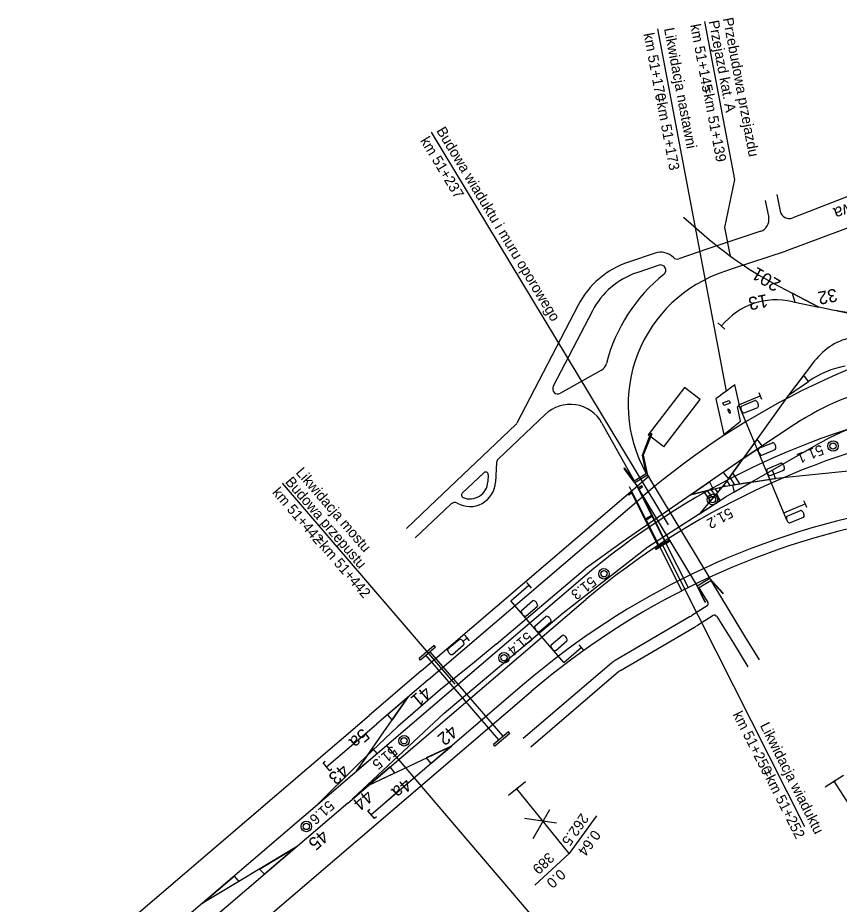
# Model space of a CAD drawing. Extents: x 6541740 to 6566395, y 5525066 to 5530361.
# Drawn here: x 6565626.4 to 6565784.4, y 5527508.9 to 5527679.4 of the extents above; entities that cross this region are included whole.
import ezdxf

# ---------------------------------------------------------------- set-up
doc = ezdxf.new("R2010")
doc.units = 0
for name, color, linetype in [('ps_wymiarowanie', 7, 'Continuous'), ('TOR_PRZEK_P-komponent', 7, 'Continuous'), ('TOR_PRZEK_P-teren istniejacy', 7, 'Continuous'), ('TOR_PRZEK_P-uklad odniesienia', 7, 'Continuous'), ('TOR_PS_ODW-odwodnienie liniowe', 7, 'Continuous'), ('TOR_PS_ODW-osadniki', 7, 'Continuous'), ('TOR_PS_OPIS_T-opis geometrii -prostopadly', 7, 'Continuous'), ('TOR_PS_OPIS_T-opis geometrii-wzdluz_cz torowa', 7, 'Continuous'), ('TOR_PS_OPIS_T-symbole geometrii', 7, 'Continuous'), ('TOR_PS_OPIS_T-ukresy', 7, 'Continuous'), ('TOR_PS_T-pomoc', 7, 'Continuous'), ('TOR_PS_T-rowy otwarte nieumocnione', 7, 'Continuous'), ('TOR_PS_T-umocnienia skarp', 7, 'Continuous'), ('TOR_PS_T-wypelnienia', 7, 'Continuous'), ('TOR_RAMKI-ramka+tabelka 1', 7, 'Continuous'), ('TOR_W-warstwa dodatkowa 2', 7, 'Continuous'), ('TOR_W-warstwa dodatkowa 3', 7, 'Continuous')]:
    doc.layers.add(name, color=color, linetype=linetype)

msp = doc.modelspace()

# ---------------------------------------------------------------- linework, layer by layer
at = {"layer": 'ps_wymiarowanie'}
for p, q in [((6565703.99, 5527553.77), (6565747.83, 5527591.27)), ((6565703.99, 5527553.77), (6565693.95, 5527545.19)), ((6565603.74, 5527445.96), (6565725.16, 5527549.81)), ((6565600.73, 5527465.45), (6565693.95, 5527545.19))]:
    msp.add_line(p, q, dxfattribs=at)
msp.add_arc((6565821.35, 5527437.33), 148, 100.7332, 130.5398, dxfattribs=at)
at = {"layer": 'TOR_PRZEK_P-komponent'}
for p, q in [((6565705.4, 5527552.09), (6565746.74, 5527587.45)), ((6565734.99, 5527571.6), (6565575.24, 5527434.97)), ((6565689.86, 5527528.34), (6565735.64, 5527567.5)), ((6565691.54, 5527534.44), (6565701.49, 5527548.75)), ((6565685.78, 5527535.32), (6565695.36, 5527543.51)), ((6565689.86, 5527528.34), (6565577.44, 5527432.18)), ((6565679.99, 5527519.89), (6565661.82, 5527509.02))]:
    msp.add_line(p, q, dxfattribs=at)
for points in [[(6565723.86, 5527551.33), (6565694.36, 5527526.1)], [(6565705.4, 5527552.09), (6565700.38, 5527547.8), (6565695.36, 5527543.51)], [(6565693.88, 5527531.77), (6565709.81, 5527539.31)], [(6565686.81, 5527534.88), (6565686.43, 5527534.56), (6565685.13, 5527536.08), (6565685.51, 5527536.4)], [(6565699.44, 5527530.44), (6565697.24, 5527528.56)], [(6565695.39, 5527525.67), (6565695.01, 5527525.34), (6565693.71, 5527526.86), (6565694.09, 5527527.19)]]:
    msp.add_lwpolyline(points, dxfattribs=at)
for points in [[(6565697.53, 5527545.37), (6565701.49, 5527548.75), (6565698.43, 5527544.34)], [(6565695.49, 5527537.82), (6565691.54, 5527534.44), (6565694.6, 5527538.84)], [(6565705.86, 5527535.93), (6565709.81, 5527539.31), (6565704.95, 5527537.02)], [(6565697.99, 5527535.29), (6565693.88, 5527531.77), (6565698.93, 5527534.17)], [(6565679.99, 5527519.89), (6565673.83, 5527514.63), (6565672.88, 5527515.64)], [(6565661.82, 5527509.02), (6565667.98, 5527514.29), (6565668.93, 5527513.27)]]:
    msp.add_lwpolyline(points, close=True, dxfattribs=at)
for centre, radius, start, end in [((6565789.54, 5527649.5), 27.05, 258.2574, 280.7333), ((6565844.24, 5527473.46), 150, 100.7332, 130.5398), ((6565832.49, 5527457.61), 150, 100.7332, 130.5398), ((6565833.79, 5527450.75), 152.52, 100.7332, 130.0524), ((6565821.35, 5527437.33), 150, 100.7332, 130.5398)]:
    msp.add_arc(centre, radius, start, end, dxfattribs=at)
at = {"layer": 'TOR_PRZEK_P-uklad odniesienia'}
for p, q in [((6565725.5, 5527521.49), (6565728.71, 5527527.1)), ((6565730.04, 5527524.49), (6565723.87, 5527525.35))]:
    msp.add_line(p, q, dxfattribs=at)
at = {"layer": 'TOR_PS_ODW-osadniki'}
for p, q in [((6565724.04, 5527532.4), (6565720.77, 5527529.77)), ((6565785.21, 5527533.66), (6565781.68, 5527531.38)), ((6565783.67, 5527532.63), (6565783.22, 5527532.42)), ((6565783.63, 5527532.73), (6565783.26, 5527532.32)), ((6565722.62, 5527531.22), (6565722.19, 5527530.95)), ((6565722.57, 5527531.31), (6565722.24, 5527530.86)), ((6565737.74, 5527525.87), (6565732.45, 5527518.62)), ((6565732.45, 5527518.62), (6565725.86, 5527512.53))]:
    msp.add_line(p, q, dxfattribs=at)
for points in [[(6565792.12, 5527519.07), (6565783.45, 5527532.52)], [(6565732.45, 5527518.62), (6565722.41, 5527531.08)]]:
    msp.add_lwpolyline(points, dxfattribs=at)
at = {"layer": 'TOR_PS_OPIS_T-opis geometrii -prostopadly'}
for p, q in [((6565768.91, 5527607.34), (6565769.19, 5527606.7)), ((6565765.11, 5527604.95), (6565769.19, 5527606.7)), ((6565765.61, 5527604.69), (6565768.19, 5527605.77)), ((6565769.19, 5527606.7), (6565769.46, 5527606.05)), ((6565766.14, 5527603.39), (6565768.72, 5527604.47)), ((6565768.97, 5527596.59), (6565771.55, 5527597.67)), ((6565769.5, 5527595.29), (6565772.08, 5527596.37)), ((6565770.61, 5527592.63), (6565773.2, 5527593.71)), ((6565771.15, 5527591.33), (6565773.73, 5527592.41)), ((6565773.75, 5527584.15), (6565777.83, 5527585.9)), ((6565777.55, 5527586.54), (6565777.83, 5527585.9)), ((6565777.83, 5527585.9), (6565778.1, 5527585.25)), ((6565774.4, 5527583.52), (6565776.98, 5527584.6)), ((6565774.93, 5527582.23), (6565777.51, 5527583.31)), ((6565721.22, 5527567.27), (6565724.69, 5527570.23)), ((6565724.24, 5527570.77), (6565724.69, 5527570.23)), ((6565724.69, 5527570.23), (6565725.15, 5527569.7)), ((6565723.29, 5527565.4), (6565725.41, 5527567.23)), ((6565724.2, 5527564.34), (6565726.32, 5527566.16)), ((6565725.87, 5527562.39), (6565727.99, 5527564.22)), ((6565726.77, 5527561.33), (6565728.89, 5527563.16)), ((6565709.12, 5527558.02), (6565711.26, 5527559.83)), ((6565712.04, 5527559.43), (6565712.85, 5527560.1)), ((6565712.85, 5527560.1), (6565712.4, 5527560.64)), ((6565713.3, 5527559.56), (6565712.85, 5527560.1)), ((6565728.97, 5527558.77), (6565731.1, 5527560.6)), ((6565729.88, 5527557.7), (6565732, 5527559.53)), ((6565710.02, 5527556.95), (6565712.15, 5527558.75)), ((6565731.42, 5527555.38), (6565734.75, 5527558.24)), ((6565734.31, 5527558.76), (6565734.75, 5527558.24)), ((6565734.75, 5527558.24), (6565735.19, 5527557.72))]:
    msp.add_line(p, q, dxfattribs=at)
for points in [[(6565774.34, 5527582.74), (6565765.11, 5527604.95)], [(6565731.42, 5527555.38), (6565721.22, 5527567.27)]]:
    msp.add_lwpolyline(points, dxfattribs=at)
for centre, major_axis, start_param, end_param in [((6565768.46, 5527605.12), (-0.265, 0.648), 3.145506, 6.287107), ((6565765.87, 5527604.04), (-0.265, 0.648), 0.003914, 3.145491), ((6565771.82, 5527597.02), (-0.265, 0.648), 3.145506, 6.287107), ((6565769.24, 5527595.94), (-0.265, 0.648), 0.003914, 3.145491), ((6565773.46, 5527593.06), (-0.265, 0.648), 3.145506, 6.287107), ((6565770.88, 5527591.98), (-0.265, 0.648), 0.003914, 3.145491), ((6565774.66, 5527582.87), (-0.265, 0.648), 0.003914, 3.145491), ((6565777.25, 5527583.95), (-0.265, 0.648), 3.145506, 6.287107), ((6565725.87, 5527566.7), (-0.453, 0.534), 3.145506, 6.287107), ((6565723.75, 5527564.87), (-0.453, 0.534), 0.003914, 3.145491), ((6565728.44, 5527563.69), (-0.453, 0.534), 3.145506, 6.287107), ((6565726.32, 5527561.86), (-0.453, 0.534), 0.003914, 3.145491), ((6565711.71, 5527559.29), (-0.447, 0.538), 3.145506, 6.287107), ((6565731.55, 5527560.07), (-0.453, 0.534), 3.145506, 6.287107), ((6565709.57, 5527557.48), (-0.447, 0.538), 0.003914, 3.145491), ((6565729.43, 5527558.24), (-0.453, 0.534), 0.003914, 3.145491)]:
    msp.add_ellipse(centre, major_axis=major_axis, ratio=0.5, start_param=start_param, end_param=end_param, dxfattribs=at)
at = {"layer": 'TOR_PS_OPIS_T-opis geometrii-wzdluz_cz torowa'}
for p, q in [((6565762.69, 5527607.61), (6565749.48, 5527677.32)), ((6565751.59, 5527581.89), (6565705.95, 5527657.42)), ((6565747.16, 5527591.92), (6565747.26, 5527591.74)), ((6565677.25, 5527589.88), (6565710.47, 5527551.21)), ((6565777.82, 5527523.78), (6565750.46, 5527577.89)), ((6565728, 5527503.57), (6565697.35, 5527539.41))]:
    msp.add_line(p, q, dxfattribs=at)
msp.add_lwpolyline([(6565763.52, 5527633.56), (6565762.43, 5527639.08), (6565764.31, 5527648.32), (6565758.54, 5527678.72)], dxfattribs=at)
at = {"layer": 'TOR_PS_OPIS_T-symbole geometrii'}
for p, q in [((6565758.96, 5527634.89), (6565753.52, 5527633.07)), ((6565748.98, 5527634.13), (6565743.86, 5527632.41)), ((6565749.75, 5527631.8), (6565745.48, 5527630.37)), ((6565764.03, 5527631.16), (6565762.32, 5527630.59)), ((6565734.17, 5527624.13), (6565722.4, 5527601.45)), ((6565736.92, 5527623.06), (6565729.38, 5527608.52)), ((6565738.66, 5527611.64), (6565730.76, 5527607.19)), ((6565727.81, 5527603.11), (6565718.79, 5527594.52)), ((6565722.2, 5527601.18), (6565706.85, 5527586.58)), ((6565738.75, 5527601.44), (6565744.94, 5527590.33)), ((6565716.03, 5527591.89), (6565711.88, 5527587.95)), ((6565716.87, 5527591.5), (6565716.8, 5527590.14)), ((6565709.72, 5527585.89), (6565708.56, 5527584.78)), ((6565757.37, 5527569.77), (6565759.14, 5527566.94)), ((6565759.68, 5527571.17), (6565766.2, 5527560.42)), ((6565758.99, 5527566.25), (6565756.08, 5527564.43)), ((6565755.7, 5527564.21), (6565741.3, 5527555.77)), ((6565760.14, 5527564.42), (6565756.92, 5527562.4)), ((6565760.83, 5527564.26), (6565764.04, 5527559.12)), ((6565742.34, 5527553.83), (6565756.55, 5527562.18)), ((6565740.58, 5527555.25), (6565723.63, 5527540.75)), ((6565741.97, 5527553.56), (6565725.05, 5527539.09))]:
    msp.add_line(p, q, dxfattribs=at)
msp.add_lwpolyline([(6565718.48, 5527593.86), (6565718.27, 5527590.06)], dxfattribs=at)
for centre, radius, start, end in [((6565750.07, 5527630.86), 3.45, 45.2122, 108.507), ((6565753.21, 5527634.01), 1, 225.2122, 288.507), ((6565749.26, 5527616.29), 17, 108.507, 152.5698), ((6565750.07, 5527630.86), 1, 308.6729, 108.507), ((6565750.24, 5527616.15), 15, 108.507, 152.5698), ((6565770.8, 5527604.96), 32.17, 128.6729, 165.7236), ((6565770.8, 5527604.96), 27, 108.304, 208.8679), ((6565737.68, 5527613.38), 2, 299.3741, 345.7236), ((6565730.27, 5527608.06), 1, 152.5698, 299.3741), ((6565732.64, 5527598.04), 7, 29.0869, 133.5892), ((6565721.51, 5527601.91), 1, 313.5892, 332.5698), ((6565719.48, 5527593.8), 1, 133.5892, 176.792), ((6565716.38, 5527591.53), 0.5, 356.792, 133.5892), ((6565713.34, 5527590.33), 4.94, 240.485, 356.792), ((6565713.34, 5527590.33), 3.47, 248.0149, 356.792), ((6565712.23, 5527587.58), 0.5, 133.5892, 248.0149), ((6565710.41, 5527585.16), 1, 60.485, 133.5892), ((6565758.72, 5527566.68), 0.5, 302.0541, 32.0541), ((6565748.12, 5527577.15), 15, 300.3703, 302.0541), ((6565760.4, 5527563.99), 0.5, 32.0541, 122.0541), ((6565748.95, 5527575.11), 15, 300.4398, 302.0541), ((6565743.83, 5527551.45), 5, 120.3703, 130.5398), ((6565743.66, 5527551.59), 2.6, 120.4398, 130.5398)]:
    msp.add_arc(centre, radius, start, end, dxfattribs=at)
at = {"layer": 'TOR_PS_OPIS_T-ukresy'}
for p, q in [((6565754.45, 5527641.09), (6565756.43, 5527639.33)), ((6565771.71, 5527628.37), (6565775.36, 5527626.45)), ((6565775.36, 5527626.45), (6565780.51, 5527623.74)), ((6565775.48, 5527624.79), (6565775.85, 5527624.71)), ((6565775.85, 5527624.71), (6565780.51, 5527623.74)), ((6565783.46, 5527623.13), (6565780.51, 5527623.74)), ((6565784.03, 5527623.01), (6565783.46, 5527623.13)), ((6565762.39, 5527619.53), (6565761.04, 5527620.7))]:
    msp.add_line(p, q, dxfattribs=at)
msp.add_lwpolyline([(6565780.51, 5527623.74), (6565775.36, 5527626.45), (6565775.85, 5527624.71)], close=True, dxfattribs=at)
for centre, major_axis, start_param, end_param in [((6565697.54, 5527909.64), (95.23, -284.49), 5.872262, 6.027755), ((6565831.46, 5527434.82), (-63.48, 189.66), 6.138412, 6.43009)]:
    msp.add_ellipse(centre, major_axis=major_axis, ratio=0.25, start_param=start_param, end_param=end_param, dxfattribs=at)
at = {"layer": 'TOR_PS_T-pomoc'}
for p, q in [((6565754.63, 5527608.31), (6565747.65, 5527599.18)), ((6565757.66, 5527605.99), (6565754.63, 5527608.31)), ((6565750.68, 5527596.87), (6565757.66, 5527605.99)), ((6565750.68, 5527596.87), (6565747.65, 5527599.18))]:
    msp.add_line(p, q, dxfattribs=at)
msp.add_lwpolyline([(6565760.66, 5527606.08), (6565762.2, 5527599.22), (6565765.44, 5527601.82), (6565764.82, 5527604.59), (6565765.23, 5527604.91), (6565764.35, 5527608.8)], dxfattribs=at)
msp.add_lwpolyline([(6565763.42, 5527605.3), (6565762.19, 5527604.85), (6565762.01, 5527605.33), (6565763.25, 5527605.78)], close=True, dxfattribs=at)
msp.add_ellipse((6566083.84, 5526152.58), major_axis=(-279.35, 1473.76), ratio=0.25, start_param=0.114108, end_param=0.125216, dxfattribs=at)
msp.add_ellipse((6565763.23, 5527603.74), major_axis=(0.158, -0.438), ratio=0.25, dxfattribs=at)
at = {"layer": 'TOR_PS_T-rowy otwarte nieumocnione'}
for p, q in [((6565765.28, 5527589.73), (6565763.92, 5527591.85)), ((6565763.41, 5527589.44), (6565762.83, 5527590.34)), ((6565764.35, 5527589.58), (6565763.37, 5527591.1)), ((6565760.1, 5527587.05), (6565759.08, 5527588.43)), ((6565760.56, 5527587.6), (6565759.81, 5527588.61)), ((6565761.03, 5527588.15), (6565760.54, 5527588.8)), ((6565761.49, 5527588.7), (6565761.26, 5527589)), ((6565762.47, 5527589.29), (6565762.26, 5527589.61)), ((6565759.64, 5527586.5), (6565758.34, 5527588.25))]:
    msp.add_line(p, q, dxfattribs=at)
for points in [[(6565788.75, 5527622.6), (6565786.62, 5527622.6), (6565783.94, 5527623.03)], [(6565779.67, 5527613.39), (6565774.68, 5527606.8), (6565771.92, 5527602.96), (6565765.87, 5527594.56), (6565762.56, 5527589.97), (6565757.52, 5527583.98)], [(6565775.81, 5527601.15), (6565765.87, 5527594.56), (6565742.63, 5527578.54), (6565735.56, 5527573.38)], [(6565708.42, 5527545.63), (6565731.27, 5527564.95), (6565747.56, 5527577.61), (6565762.67, 5527587.29), (6565780.05, 5527597.27)], [(6565755.79, 5527587.61), (6565760.18, 5527588.71), (6565762.15, 5527589.24), (6565772.3, 5527590.82), (6565789.32, 5527592.58)], [(6565718.41, 5527558.89), (6565735.56, 5527573.38)], [(6565718.41, 5527558.89), (6565714.22, 5527555.44), (6565707.72, 5527550.2), (6565699.51, 5527543.06), (6565692.05, 5527536.02), (6565683.63, 5527527.67)], [(6565708.42, 5527545.63), (6565690.79, 5527529.14)]]:
    msp.add_lwpolyline(points, dxfattribs=at)
for points in [[(6565778.5, 5527609.46), (6565777.59, 5527610.64), (6565774.68, 5527606.8)], [(6565768.61, 5527598.36), (6565765.87, 5527594.56), (6565769.6, 5527597.04)], [(6565762.1, 5527591.96), (6565763.1, 5527590.72), (6565765.87, 5527594.56)], [(6565772.12, 5527590.79), (6565771.56, 5527592.39), (6565767.52, 5527590.07)], [(6565759.43, 5527590.12), (6565760.18, 5527588.71), (6565755.79, 5527587.61)], [(6565763.88, 5527589.51), (6565764.18, 5527588.16), (6565767.52, 5527590.07)], [(6565761.49, 5527586.54), (6565760.8, 5527587.87), (6565757.52, 5527583.98)]]:
    msp.add_lwpolyline(points, close=True, dxfattribs=at)
for centre, radius, start, end in [((6565789.24, 5527606.15), 12, 100.0632, 142.8846), ((6565788.86, 5527594.63), 18.09, 100.4727, 124.9277), ((6565804.55, 5527557.82), 52, 100.8379, 123.5563), ((6565803.3, 5527556.77), 46.7, 93.5048, 119.8624)]:
    msp.add_arc(centre, radius, start, end, dxfattribs=at)
at = {"layer": 'TOR_PS_T-umocnienia skarp'}
for p, q in [((6565748.31, 5527583.69), (6565747.16, 5527582.99)), ((6565748.43, 5527583.47), (6565747.28, 5527582.76)), ((6565750.94, 5527578.48), (6565749.78, 5527577.77)), ((6565751.05, 5527578.26), (6565749.9, 5527577.55))]:
    msp.add_line(p, q, dxfattribs=at)
for points in [[(6565746.53, 5527589.17), (6565746.42, 5527589.4), (6565745.67, 5527588.94), (6565751.05, 5527578.26), (6565751.78, 5527578.7), (6565751.67, 5527578.93), (6565751.05, 5527578.55), (6565745.91, 5527588.79)], [(6565743.8, 5527587.79), (6565744.53, 5527588.24), (6565749.9, 5527577.55), (6565749.17, 5527577.1), (6565749.06, 5527577.33), (6565749.67, 5527577.71), (6565744.51, 5527587.94), (6565743.91, 5527587.57)]]:
    msp.add_lwpolyline(points, close=True, dxfattribs=at)
at = {"layer": 'TOR_PS_T-wypelnienia'}
for p, q in [((6565796.27, 5527648.98), (6565775.47, 5527640.94)), ((6565773.08, 5527642.23), (6565772.44, 5527645.43)), ((6565770.18, 5527644.27), (6565770.84, 5527640.95)), ((6565798.16, 5527643.57), (6565774.28, 5527634.57)), ((6565769.31, 5527638.35), (6565758.96, 5527634.89)), ((6565774.02, 5527634.46), (6565764.03, 5527631.16)), ((6565744.01, 5527589.27), (6565744.53, 5527588.24)), ((6565745.15, 5527589.97), (6565745.67, 5527588.94)), ((6565706.85, 5527586.58), (6565701.14, 5527581.13)), ((6565708.56, 5527584.78), (6565702.84, 5527579.34)), ((6565751.05, 5527578.26), (6565755.26, 5527569.92)), ((6565749.9, 5527577.55), (6565754.05, 5527569.3)), ((6565766.2, 5527560.42), (6565769.02, 5527555.91)), ((6565764.04, 5527559.12), (6565766.81, 5527554.57))]:
    msp.add_line(p, q, dxfattribs=at)
for centre, major_axis, start_param, end_param in [((6565774.99, 5527642.87), (1.14, 1.8), 2.392393, 4.010024), ((6565768.93, 5527640.31), (1.14, 1.8), 3.963189, 5.533986), ((6565774.67, 5527632.61), (-1.14, -1.8), 3.963189, 4.102815)]:
    msp.add_ellipse(centre, major_axis=major_axis, ratio=0.88001, start_param=start_param, end_param=end_param, dxfattribs=at)
at = {"layer": 'TOR_RAMKI-ramka+tabelka 1'}
for centre, radius in [((6565783.22, 5527597.04), 1.01), ((6565783.22, 5527597.04), 0.606), ((6565760.02, 5527586.73), 1.01), ((6565760.02, 5527586.73), 0.606), ((6565739.14, 5527572.45), 1.01), ((6565739.14, 5527572.45), 0.606), ((6565719.92, 5527556.29), 1.01), ((6565719.92, 5527556.29), 0.606), ((6565700.69, 5527540.32), 1.01), ((6565700.69, 5527540.32), 0.606), ((6565681.89, 5527523.83), 1.01), ((6565681.89, 5527523.83), 0.606)]:
    msp.add_circle(centre, radius, dxfattribs=at)
at = {"layer": 'TOR_W-warstwa dodatkowa 2'}
for p, q in [((6565747.49, 5527591.39), (6565759.49, 5527571.54)), ((6565745.08, 5527589.93), (6565757.07, 5527570.08)), ((6565706.5, 5527558.62), (6565703.61, 5527556.16)), ((6565706.76, 5527558.32), (6565703.87, 5527555.85)), ((6565706.76, 5527558.32), (6565706.5, 5527558.62)), ((6565703.87, 5527555.85), (6565703.61, 5527556.16)), ((6565718.93, 5527540.48), (6565704.91, 5527556.74)), ((6565719.77, 5527541.2), (6565705.72, 5527557.43)), ((6565720.76, 5527542.05), (6565717.87, 5527539.58)), ((6565721.02, 5527541.74), (6565718.13, 5527539.27)), ((6565721.02, 5527541.74), (6565720.76, 5527542.05)), ((6565718.13, 5527539.27), (6565717.87, 5527539.58))]:
    msp.add_line(p, q, dxfattribs=at)
for points in [[(6565748.17, 5527599.47), (6565748.33, 5527599.4), (6565746.67, 5527595.24), (6565747.49, 5527591.39), (6565745.08, 5527589.93), (6565743.1, 5527592.58), (6565743.06, 5527592.84), (6565744.94, 5527590.33), (6565747.26, 5527591.74), (6565746.53, 5527595.26)], [(6565762.09, 5527568.74), (6565759.49, 5527571.54), (6565757.07, 5527570.08), (6565758.5, 5527567.1), (6565758.71, 5527566.94), (6565757.36, 5527569.77), (6565759.68, 5527571.17), (6565762.11, 5527568.56)]]:
    msp.add_lwpolyline(points, close=True, dxfattribs=at)

# ---------------------------------------------------------------- texts
at = {"layer": 'TOR_PRZEK_P-teren istniejacy'}
msp.add_text('ul. Dworcowa', height=2.3918, rotation=198.5494, dxfattribs=at).set_placement((6565801.29, 5527648.83))
at = {"layer": 'TOR_PS_ODW-odwodnienie liniowe'}
for s, rotation, p in [('201', 149.5876, (6565773.38, 5527628.73)), ('13', 190.686, (6565770.42, 5527626.27)), ('32', 191.2277, (6565783.77, 5527627.36)), ('5a', 220.976, (6565692.7, 5527542.87)), ('4a', 220.976, (6565700.86, 5527533.28))]:
    msp.add_text(s, height=2.5, rotation=rotation, dxfattribs=at).set_placement(p)
at = {"layer": 'TOR_PS_ODW-osadniki'}
for s, rotation, p in [('262.5', 235.2023, (6565734.75, 5527526.52)), ('0.64', 233.9701, (6565737.07, 5527523.33)), ('389', 224.1445, (6565728.42, 5527518.99)), ('0.0', 222.9124, (6565730.63, 5527515.77))]:
    msp.add_text(s, height=2, rotation=rotation, dxfattribs=at).set_placement(p)
at = {"layer": 'TOR_PS_OPIS_T-opis geometrii-wzdluz_cz torowa'}
for s, rotation, p in [('Przejazd kat. A', 280.6748, (6565759.28, 5527678.76)), ('Przebudowa przejazdu', 280.6748, (6565762.01, 5527679.28)), ('Likwidacja nastawni', 280.7332, (6565750.69, 5527677.33)), ('km 51+145', 280.6857, (6565755.73, 5527678.03)), ('km 51+170', 280.6857, (6565746.75, 5527676.33)), ('=km 51+139', 280.7332, (6565758.02, 5527666.15)), ('=km 51+173', 280.7332, (6565749, 5527664.53)), ('Budowa wiaduktu i muru oporowego', 301.1392, (6565706.83, 5527657.7)), ('km 51+237', 301.1392, (6565703.73, 5527655.79)), ('Likwidacja mostu', 310.6648, (6565679.74, 5527591.87)), ('Budowa przepustu ', 310.6648, (6565677.7, 5527590.07)), ('km 51+442', 310.6113, (6565675.21, 5527588.04)), ('=km 51+442', 310.6648, (6565683.24, 5527578.86)), ('km 51+250', 296.8292, (6565763.87, 5527545.4)), ('Likwidacja wiaduktu', 296.8248, (6565769.1, 5527543.26)), ('=km 51+252', 296.8248, (6565769.43, 5527534.51))]:
    msp.add_text(s, height=2, rotation=rotation, dxfattribs=at).set_placement(p)
at = {"layer": 'TOR_RAMKI-ramka+tabelka 1'}
for s, rotation, p in [('51.1', 201.4556, (6565780.92, 5527597.34)), ('51.2', 208.3614, (6565763.29, 5527585.23)), ('51.3', 218.1211, (6565736.7, 5527572.06)), ('51.4', 220.8447, (6565724.35, 5527561.42)), ('51.5', 219.6804, (6565698.38, 5527539.46)), ('51.6', 222.0061, (6565686.18, 5527528.99))]:
    msp.add_text(s, height=2, rotation=rotation, dxfattribs=at).set_placement(p)
at = {"layer": 'TOR_W-warstwa dodatkowa 3'}
for s, p in [('41', (6565704.61, 5527550.97)), ('42', (6565709.7, 5527543.53)), ('43', (6565688.76, 5527535.98)), ('44', (6565693.45, 5527531.02)), ('45', (6565684.86, 5527523.36))]:
    msp.add_text(s, height=2.5, rotation=220.627, dxfattribs=at).set_placement(p)

doc.saveas('drawing.dxf')
